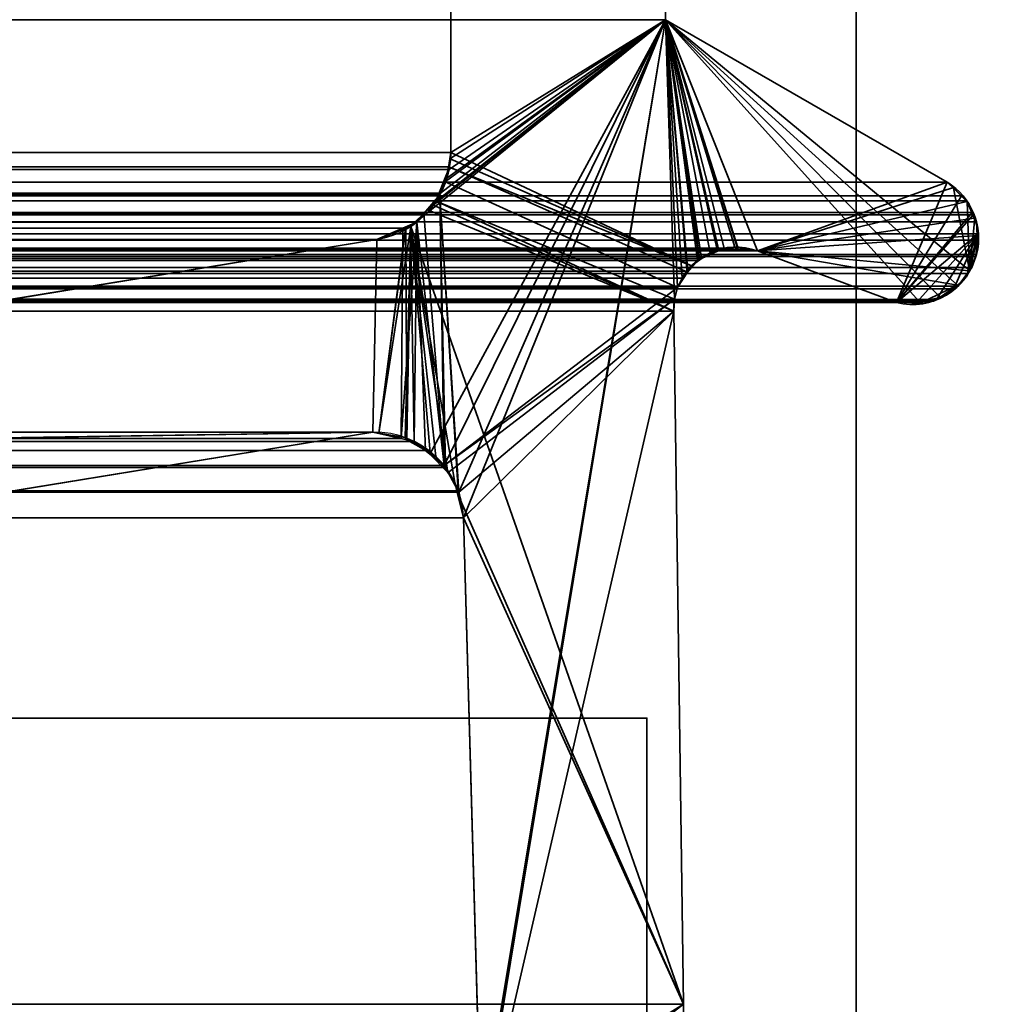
# Model space of a CAD drawing. Header units: millimetres. Extents: x -603 to 3703, y -115 to 193.
# Tile 356 of 656: x 409 to 413.69, y 2.65 to 7.35. Entities that reach past the tile are written whole.
import ezdxf

# ---------------------------------------------------------------- set-up
doc = ezdxf.new("R2010")
doc.units = ezdxf.units.MM
doc.layers.add('151', color=7, linetype='Continuous', true_color=0xffffff)

# ---------------------------------------------------------------- blocks, each defined once
blk = doc.blocks.new('UG_SURFACE_001')
at = {"layer": '151', "color": 252, "linetype": 'Continuous', "lineweight": 35}
for points in [[(603, -18, 2212.25), (603, 174.4, 2212.25), (-603, 174.4, 2212.25), (-603, -18, 2212.25)], [(-453, -18, 2062.2499), (-453, 174.4, 2062.2499), (453, 174.4, 2062.2499), (453, -18, 2062.2499)]]:
    blk.add_3dface(points, dxfattribs=at)
blk = doc.blocks.new('UG_SURFACE_009')
at = {"layer": '151', "color": 252, "linetype": 'Continuous', "lineweight": 35}
for points in [[(-414.5, -29.92, 2023.7501), (414.5, -29.92, 2023.7501), (414.5, 14.42, 2023.7501), (-414.5, 14.42, 2023.7501)], [(-413, -29.92, 2022.2499), (-413, 14.42, 2022.2499), (413, 14.42, 2022.2499), (413, -29.92, 2022.2499)], [(414.5, 14.42, 2023.7501), (414.5, -29.92, 2023.7501), (413, -29.92, 2022.2499), (413, 14.42, 2022.2499)]]:
    blk.add_3dface(points, dxfattribs=at)
blk = doc.blocks.new('UG_SURFACE_010')
at = {"layer": '151', "color": 252, "linetype": 'Continuous', "lineweight": 35}
for points in [[(413, -29.92, 2022.2499), (413, 14.42, 2022.2499), (413, 14.42, -8.75), (413, -29.92, -8.75)], [(414.5, 14.42, -8.75), (414.5, -29.92, -8.75), (413, -29.92, -8.75), (413, 14.42, -8.75)], [(413, 14.42, 2022.2499), (413, -29.92, 2022.2499), (414.5, -29.92, 2023.7501), (414.5, 14.42, 2023.7501)]]:
    blk.add_3dface(points, dxfattribs=at)
blk = doc.blocks.new('UG_SURFACE_011')
at = {"layer": '151', "color": 252, "linetype": 'Continuous', "lineweight": 35}
for points in [[(-397, 4.0145, -7.75), (-412, 4.0145, -7.75), (-412, -24.9528, -7.75), (412, -24.9528, -7.75)], [(397, 4.0145, -8.75), (412, 4.0145, -8.75), (412, -24.9528, -8.75), (-412, -24.9528, -8.75)], [(397, 4.0145, -7.75), (-397, 4.0145, -7.75), (412, -24.9528, -7.75)], [(397, 4.0145, -8.75), (397, 4.0145, -7.75), (412, 4.0145, -7.75), (412, 4.0145, -8.75)], [(412, -24.9528, -7.75), (412, 4.0145, -7.75), (397, 4.0145, -7.75)], [(412, -24.9528, -8.75), (412, 4.0145, -8.75), (412, 4.0145, -7.75), (412, -24.9528, -7.75)]]:
    blk.add_3dface(points, dxfattribs=at)
blk = doc.blocks.new('UG_SURFACE_047')
at = {"layer": '151', "color": 7, "linetype": 'Continuous', "lineweight": 35}
for points in [[(-411.0615, 6.7187, 2020.3116), (-411.0615, 11.8663, 2020.3116), (411.0615, 11.8663, 2020.3116), (411.0615, 6.7187, 2020.3116)], [(411.0615, 6.7187, 2020.3116), (411.0615, 11.8663, 2020.3116), (412.0888, 11.6334, 2021.3387), (412.0888, 7.3541, 2021.3387)], [(412.0888, 7.3541, 2021.3387), (412.0888, 11.6334, 2021.3387), (-412.0888, 11.6334, 2021.3387), (-412.0888, 7.3541, 2021.3387)], [(413.4353, 6.5775, 2022.6853), (412.0888, 7.3541, 2021.3387), (-412.0888, 7.3541, 2021.3387), (-413.4353, 6.5775, 2022.6853)], [(412.0888, 7.3541, 2021.3387), (411.1005, 5.0942, 2020.3505), (411.0099, 6.5167, 2020.2599), (411.013, 6.5252, 2020.263)], [(411.013, 6.5252, 2020.263), (411.0538, 6.638, 2020.3037), (412.0888, 7.3541, 2021.3387)], [(412.0888, 7.3541, 2021.3387), (411.0538, 6.638, 2020.3037), (411.055, 6.6507, 2020.3049), (411.0615, 6.7187, 2020.3116)], [(411.1224, 4.9715, 2020.3724), (411.1005, 5.0942, 2020.3505), (412.0888, 7.3541, 2021.3387)], [(411.2049, 2.0412, 2020.4549), (411.1224, 4.9715, 2020.3724), (412.0888, 7.3541, 2021.3387)], [(411.1882, 1.8784, 2020.4382), (412.0888, 7.3541, 2021.3387), (412.1321, 6.0177, 2021.3821), (412.1284, 5.9608, 2021.3785)], [(412.0888, 7.3541, 2021.3387), (411.1882, 1.8784, 2020.4382), (411.2011, 1.9593, 2020.4511)], [(412.0888, 7.3541, 2021.3387), (411.2011, 1.9593, 2020.4511), (411.2049, 2.0412, 2020.4549)], [(412.0888, 7.3541, 2021.3387), (412.1681, 6.1188, 2021.4181), (412.1465, 6.0731, 2021.3964)], [(412.1465, 6.0731, 2021.3964), (412.1321, 6.0177, 2021.3821), (412.0888, 7.3541, 2021.3387)], [(413.1932, 6.0016, 2022.4433), (412.5291, 6.2483, 2021.7791), (412.0888, 7.3541, 2021.3387), (413.4353, 6.5775, 2022.6853)], [(412.0888, 7.3541, 2021.3387), (412.2416, 6.2033, 2021.4915), (412.1962, 6.151, 2021.4462)], [(412.0888, 7.3541, 2021.3387), (412.3686, 6.2615, 2021.6186), (412.3434, 6.2499, 2021.5933)], [(412.1962, 6.151, 2021.4462), (412.1681, 6.1188, 2021.4181), (412.0888, 7.3541, 2021.3387)], [(412.3434, 6.2499, 2021.5933), (412.2604, 6.2119, 2021.5104), (412.0888, 7.3541, 2021.3387)], [(412.0888, 7.3541, 2021.3387), (412.5291, 6.2483, 2021.7791), (412.4342, 6.2561, 2021.6842)], [(412.2604, 6.2119, 2021.5104), (412.2416, 6.2033, 2021.4915), (412.0888, 7.3541, 2021.3387)], [(412.4342, 6.2561, 2021.6842), (412.3686, 6.2615, 2021.6186), (412.0888, 7.3541, 2021.3387)], [(-411.0516, 6.6518, 2020.3016), (-411.0615, 6.7187, 2020.3116), (411.0615, 6.7187, 2020.3116)], [(411.0615, 6.7187, 2020.3116), (411.055, 6.6507, 2020.3049), (-411.0516, 6.6518, 2020.3016)], [(-411.0516, 6.6518, 2020.3016), (411.055, 6.6507, 2020.3049), (411.0538, 6.638, 2020.3037)], [(-411.0433, 6.596, 2020.2932), (-411.0516, 6.6518, 2020.3016), (411.0538, 6.638, 2020.3037)], [(-411.0109, 6.5274, 2020.2608), (-411.0433, 6.596, 2020.2932), (411.0538, 6.638, 2020.3037)], [(411.0538, 6.638, 2020.3037), (411.013, 6.5252, 2020.263), (-411.0109, 6.5274, 2020.2608)], [(413.4353, 6.5775, 2022.6853), (-413.4353, 6.5775, 2022.6853), (-413.5041, 6.5125, 2022.754), (413.5041, 6.5125, 2022.754)], [(413.4353, 6.5775, 2022.6853), (413.5041, 6.5125, 2022.754), (413.1932, 6.0016, 2022.4433)], [(413.5294, 6.4886, 2022.7795), (413.5041, 6.5125, 2022.754), (-413.5041, 6.5125, 2022.754), (-413.5294, 6.4886, 2022.7795)], [(-410.991, 6.4854, 2020.241), (-411.0109, 6.5274, 2020.2608), (411.013, 6.5252, 2020.263)], [(-410.991, 6.4854, 2020.241), (411.013, 6.5252, 2020.263), (411.0099, 6.5167, 2020.2599)], [(-410.9331, 6.4281, 2020.1831), (-410.991, 6.4854, 2020.241), (411.0099, 6.5167, 2020.2599)], [(411.0099, 6.5167, 2020.2599), (410.9333, 6.4266, 2020.1833), (-410.9331, 6.4281, 2020.1831)], [(410.9333, 6.4266, 2020.1833), (411.0099, 6.5167, 2020.2599), (411.0306, 5.2222, 2020.2806)], [(411.0099, 6.5167, 2020.2599), (411.1005, 5.0942, 2020.3505), (411.0964, 5.1017, 2020.3464)], [(411.0964, 5.1017, 2020.3464), (411.036, 5.2121, 2020.2861), (411.0099, 6.5167, 2020.2599)], [(411.036, 5.2121, 2020.2861), (411.0306, 5.2222, 2020.2806), (411.0099, 6.5167, 2020.2599)], [(413.5041, 6.5125, 2022.754), (413.5294, 6.4886, 2022.7795), (413.5551, 6.4328, 2022.805), (413.1932, 6.0016, 2022.4433)], [(-413.5551, 6.4328, 2022.805), (413.5551, 6.4328, 2022.805), (413.5294, 6.4886, 2022.7795)], [(-413.5294, 6.4886, 2022.7795), (-413.5551, 6.4328, 2022.805), (413.5294, 6.4886, 2022.7795)], [(413.5757, 6.388, 2022.8257), (413.5602, 6.4216, 2022.8102), (-413.5602, 6.4216, 2022.8102), (-413.5757, 6.388, 2022.8257)], [(413.5551, 6.4328, 2022.805), (-413.5551, 6.4328, 2022.805), (-413.5602, 6.4216, 2022.8102), (413.5602, 6.4216, 2022.8102)], [(-410.8693, 6.365, 2020.1192), (-410.9331, 6.4281, 2020.1831), (410.9333, 6.4266, 2020.1833)], [(-410.8693, 6.365, 2020.1192), (410.9333, 6.4266, 2020.1833), (410.8988, 6.386, 2020.1488)], [(411.0306, 5.2222, 2020.2806), (410.8988, 6.386, 2020.1488), (410.9333, 6.4266, 2020.1833)], [(413.1932, 6.0016, 2022.4433), (413.5551, 6.4328, 2022.805), (413.5602, 6.4216, 2022.8102)], [(413.5602, 6.4216, 2022.8102), (413.5757, 6.388, 2022.8257), (413.5822, 6.3309, 2022.8322), (413.1932, 6.0016, 2022.4433)], [(-413.5757, 6.388, 2022.8257), (-413.5822, 6.3309, 2022.8322), (413.5822, 6.3309, 2022.8322)], [(-413.5757, 6.388, 2022.8257), (413.5822, 6.3309, 2022.8322), (413.5757, 6.388, 2022.8257)], [(-410.8335, 6.3511, 2020.0834), (-410.8693, 6.365, 2020.1192), (410.8988, 6.386, 2020.1488)], [(410.8988, 6.386, 2020.1488), (410.832, 6.3568, 2020.082), (-410.8335, 6.3511, 2020.0834)], [(-410.7079, 6.3024, 2019.958), (-410.8335, 6.3511, 2020.0834), (410.832, 6.3568, 2020.082)], [(410.832, 6.3568, 2020.082), (410.7079, 6.3024, 2019.958), (-410.7079, 6.3024, 2019.958)], [(410.8243, 5.3515, 2020.0744), (410.6891, 5.381, 2019.9392), (410.7079, 6.3024, 2019.958), (410.832, 6.3568, 2020.082)], [(410.8988, 6.386, 2020.1488), (410.8867, 5.3379, 2020.1368), (410.8243, 5.3515, 2020.0744)], [(410.832, 6.3568, 2020.082), (410.8988, 6.386, 2020.1488), (410.8243, 5.3515, 2020.0744)], [(410.9405, 5.2946, 2020.1905), (410.8867, 5.3379, 2020.1368), (410.8988, 6.386, 2020.1488)], [(410.8988, 6.386, 2020.1488), (411.0306, 5.2222, 2020.2806), (410.9405, 5.2946, 2020.1905)], [(413.5822, 6.3309, 2022.8322), (-413.5822, 6.3309, 2022.8322), (-413.5858, 6.2992, 2022.8357)], [(413.5858, 6.2992, 2022.8357), (413.5822, 6.3309, 2022.8322), (-413.5858, 6.2992, 2022.8357)], [(413.2929, 6.0053, 2022.543), (413.1932, 6.0016, 2022.4433), (413.5822, 6.3309, 2022.8322)], [(413.3841, 6.0169, 2022.634), (413.3696, 6.0082, 2022.6197), (413.2929, 6.0053, 2022.543), (413.5822, 6.3309, 2022.8322)], [(413.5822, 6.3309, 2022.8322), (413.4675, 6.0671, 2022.7175), (413.3841, 6.0169, 2022.634)], [(413.5324, 6.1402, 2022.7823), (413.4876, 6.0792, 2022.7377), (413.4675, 6.0671, 2022.7175), (413.5822, 6.3309, 2022.8322)], [(413.5728, 6.2213, 2022.8229), (413.5539, 6.1695, 2022.804), (413.5324, 6.1402, 2022.7823), (413.5822, 6.3309, 2022.8322)], [(413.5822, 6.3309, 2022.8322), (413.5858, 6.2992, 2022.8357), (413.5765, 6.2316, 2022.8267), (413.5728, 6.2213, 2022.8229)], [(-413.5858, 6.2992, 2022.8357), (-413.5765, 6.2316, 2022.8267), (413.5765, 6.2316, 2022.8267), (413.5858, 6.2992, 2022.8357)], [(412.5291, 6.2483, 2021.7791), (-412.5291, 6.2483, 2021.7791), (-412.4664, 6.2642, 2021.7164)], [(412.5291, 6.2483, 2021.7791), (-412.4664, 6.2642, 2021.7164), (-412.4352, 6.2596, 2021.6851)], [(-404.4892, 5.2872, 2013.7391), (-410.7079, 6.3024, 2019.958), (410.7079, 6.3024, 2019.958), (404.4892, 5.2872, 2013.7391)], [(404.4892, 5.2872, 2013.7391), (410.7079, 6.3024, 2019.958), (410.6891, 5.381, 2019.9392)], [(413.5765, 6.2316, 2022.8267), (-413.5765, 6.2316, 2022.8267), (-413.5724, 6.2218, 2022.8224)], [(-413.5724, 6.2218, 2022.8224), (413.5728, 6.2213, 2022.8229), (413.5765, 6.2316, 2022.8267)], [(413.5539, 6.1695, 2022.804), (-413.5724, 6.2218, 2022.8224), (-413.5378, 6.1404, 2022.7878)], [(413.5539, 6.1695, 2022.804), (413.5728, 6.2213, 2022.8229), (-413.5724, 6.2218, 2022.8224)], [(412.5291, 6.2483, 2021.7791), (413.1932, 6.0016, 2022.4433), (-413.1932, 6.0016, 2022.4433), (-412.5291, 6.2483, 2021.7791)], [(412.3686, 6.2615, 2021.6186), (-412.4352, 6.2596, 2021.6851), (-412.3428, 6.2462, 2021.5929)], [(412.3686, 6.2615, 2021.6186), (412.4342, 6.2561, 2021.6842), (-412.4352, 6.2596, 2021.6851)], [(-412.4352, 6.2596, 2021.6851), (412.4342, 6.2561, 2021.6842), (412.5291, 6.2483, 2021.7791)], [(-412.3428, 6.2462, 2021.5929), (412.3434, 6.2499, 2021.5933), (412.3686, 6.2615, 2021.6186)], [(412.3434, 6.2499, 2021.5933), (-412.3428, 6.2462, 2021.5929), (-412.3025, 6.2403, 2021.5526)], [(-412.3025, 6.2403, 2021.5526), (412.2604, 6.2119, 2021.5104), (412.3434, 6.2499, 2021.5933)], [(-412.3025, 6.2403, 2021.5526), (-412.262, 6.2093, 2021.512), (412.2604, 6.2119, 2021.5104)], [(413.5539, 6.1695, 2022.804), (-413.5378, 6.1404, 2022.7878), (-413.5346, 6.1372, 2022.7847)], [(-413.5346, 6.1372, 2022.7847), (413.5324, 6.1402, 2022.7823), (413.5539, 6.1695, 2022.804)], [(412.2416, 6.2033, 2021.4915), (412.2604, 6.2119, 2021.5104), (-412.262, 6.2093, 2021.512)], [(412.2416, 6.2033, 2021.4915), (-412.262, 6.2093, 2021.512), (-412.1961, 6.1589, 2021.446)], [(-412.1961, 6.1589, 2021.446), (412.1962, 6.151, 2021.4462), (412.2416, 6.2033, 2021.4915)], [(413.4876, 6.0792, 2022.7377), (413.5324, 6.1402, 2022.7823), (-413.5346, 6.1372, 2022.7847)], [(-413.5346, 6.1372, 2022.7847), (-413.4668, 6.0667, 2022.7168), (413.4675, 6.0671, 2022.7175)], [(413.4675, 6.0671, 2022.7175), (413.4876, 6.0792, 2022.7377), (-413.5346, 6.1372, 2022.7847)], [(-412.1961, 6.1589, 2021.446), (-412.1939, 6.1552, 2021.4438), (412.1962, 6.151, 2021.4462)], [(412.1681, 6.1188, 2021.4181), (-412.1939, 6.1552, 2021.4438), (-412.1465, 6.0731, 2021.3964)], [(412.1681, 6.1188, 2021.4181), (412.1962, 6.151, 2021.4462), (-412.1939, 6.1552, 2021.4438)], [(-412.1465, 6.0731, 2021.3964), (412.1465, 6.0731, 2021.3964), (412.1681, 6.1188, 2021.4181)], [(413.4675, 6.0671, 2022.7175), (-413.4668, 6.0667, 2022.7168), (-413.4479, 6.0471, 2022.6979)], [(413.4675, 6.0671, 2022.7175), (-413.4479, 6.0471, 2022.6979), (-413.385, 6.014, 2022.635)], [(-413.385, 6.014, 2022.635), (413.3841, 6.0169, 2022.634), (413.4675, 6.0671, 2022.7175)], [(412.1321, 6.0177, 2021.3821), (-412.1465, 6.0731, 2021.3964), (-412.1321, 6.0177, 2021.3821)], [(412.1321, 6.0177, 2021.3821), (412.1465, 6.0731, 2021.3964), (-412.1465, 6.0731, 2021.3964)], [(413.3841, 6.0169, 2022.634), (-413.385, 6.014, 2022.635), (-413.3833, 6.0132, 2022.6333)], [(413.3696, 6.0082, 2022.6197), (413.3841, 6.0169, 2022.634), (-413.3833, 6.0132, 2022.6333)], [(-413.3833, 6.0132, 2022.6333), (-413.2925, 6.0044, 2022.5425), (413.2929, 6.0053, 2022.543)], [(413.2929, 6.0053, 2022.543), (413.3696, 6.0082, 2022.6197), (-413.3833, 6.0132, 2022.6333)], [(413.2929, 6.0053, 2022.543), (-413.2925, 6.0044, 2022.5425), (-413.215, 5.9969, 2022.465)], [(413.1932, 6.0016, 2022.4433), (413.2929, 6.0053, 2022.543), (-413.215, 5.9969, 2022.465)], [(-413.215, 5.9969, 2022.465), (-413.1932, 6.0016, 2022.4433), (413.1932, 6.0016, 2022.4433)], [(-412.1321, 6.0177, 2021.3821), (412.1284, 5.9608, 2021.3785), (412.1321, 6.0177, 2021.3821)], [(-412.1321, 6.0177, 2021.3821), (-412.1284, 5.9608, 2021.3785), (412.1284, 5.9608, 2021.3785)], [(412.175, 2.6459, 2021.425), (412.1284, 5.9608, 2021.3785), (-412.1284, 5.9608, 2021.3785), (-412.175, 2.6459, 2021.425)], [(412.1284, 5.9608, 2021.3785), (412.175, 2.6459, 2021.425), (411.1882, 1.8784, 2020.4382)], [(410.8243, 5.3515, 2020.0744), (-410.8243, 5.3515, 2020.0744), (-410.6891, 5.381, 2019.9392), (410.6891, 5.381, 2019.9392)], [(-410.6891, 5.381, 2019.9392), (-401.5852, 3.8982, 2010.8352), (401.5852, 3.8982, 2010.8352), (410.6891, 5.381, 2019.9392)], [(410.6891, 5.381, 2019.9392), (401.5852, 3.8982, 2010.8352), (404.4552, 5.2832, 2013.7053), (404.4892, 5.2872, 2013.7391)], [(410.8867, 5.3379, 2020.1368), (-410.9405, 5.2946, 2020.1905), (-410.8867, 5.3379, 2020.1368)], [(410.8867, 5.3379, 2020.1368), (410.9405, 5.2946, 2020.1905), (-410.9405, 5.2946, 2020.1905)], [(-410.8867, 5.3379, 2020.1368), (-410.8243, 5.3515, 2020.0744), (410.8243, 5.3515, 2020.0744), (410.8867, 5.3379, 2020.1368)], [(-411.0306, 5.2222, 2020.2806), (-410.9405, 5.2946, 2020.1905), (410.9405, 5.2946, 2020.1905), (411.0306, 5.2222, 2020.2806)], [(411.0964, 5.1017, 2020.3464), (-411.0964, 5.1017, 2020.3464), (-411.036, 5.2121, 2020.2861), (411.036, 5.2121, 2020.2861)], [(411.036, 5.2121, 2020.2861), (-411.036, 5.2121, 2020.2861), (-411.0306, 5.2222, 2020.2806)], [(411.0306, 5.2222, 2020.2806), (411.036, 5.2121, 2020.2861), (-411.0306, 5.2222, 2020.2806)], [(411.1224, 4.9715, 2020.3724), (-411.1224, 4.9715, 2020.3724), (-411.1005, 5.0942, 2020.3505)], [(-411.1005, 5.0942, 2020.3505), (-411.0964, 5.1017, 2020.3464), (411.0964, 5.1017, 2020.3464), (411.1005, 5.0942, 2020.3505)], [(411.1005, 5.0942, 2020.3505), (411.1224, 4.9715, 2020.3724), (-411.1005, 5.0942, 2020.3505)], [(-411.2049, 2.0412, 2020.4549), (-411.1224, 4.9715, 2020.3724), (411.1224, 4.9715, 2020.3724), (411.2049, 2.0412, 2020.4549)]]:
    blk.add_3dface(points, dxfattribs=at)
blk = doc.blocks.new('UG_SURFACE_048')
at = {"layer": '151', "color": 7, "linetype": 'Continuous', "lineweight": 35}
for points in [[(412.0888, 11.6334, -8.75), (412.0888, 7.3541, -8.75), (411.0615, 6.7187, -8.75), (411.0615, 11.8663, -8.75)], [(412.0888, 7.3541, 2021.3387), (412.0888, 11.6334, 2021.3387), (411.0615, 11.8663, 2020.3116), (411.0615, 6.7187, 2020.3116)], [(411.0615, 6.7187, 2020.3116), (411.0615, 11.8663, 2020.3116), (411.0615, 11.8663, -8.75), (411.0615, 6.7187, -8.75)], [(412.0888, 7.3541, -8.75), (412.0888, 11.6334, -8.75), (412.0888, 11.6334, 2021.3387), (412.0888, 7.3541, 2021.3387)], [(412.0888, 7.3541, 2021.3387), (410.8693, 6.365, 2020.1192), (410.8867, 5.3379, 2020.1368), (410.962, 5.2773, 2020.2119)], [(410.9517, 6.4465, 2020.2017), (410.8693, 6.365, 2020.1192), (412.0888, 7.3541, 2021.3387)], [(410.9754, 6.4699, 2020.2253), (410.9517, 6.4465, 2020.2017), (412.0888, 7.3541, 2021.3387)], [(410.962, 5.2773, 2020.2119), (411.0306, 5.2222, 2020.2806), (412.0888, 7.3541, 2021.3387)], [(412.0888, 7.3541, 2021.3387), (410.991, 6.4854, 2020.241), (410.9754, 6.4699, 2020.2253)], [(411.0359, 6.5803, 2020.2858), (410.991, 6.4854, 2020.241), (412.0888, 7.3541, 2021.3387)], [(412.1465, 6.0731, 2021.3964), (412.1681, 6.1188, 2021.4181), (412.0888, 7.3541, 2021.3387), (411.0306, 5.2222, 2020.2806)], [(412.0888, 7.3541, 2021.3387), (411.0433, 6.596, 2020.2932), (411.0359, 6.5803, 2020.2858)], [(411.0571, 6.6889, 2020.3071), (411.0433, 6.596, 2020.2932), (412.0888, 7.3541, 2021.3387)], [(412.0888, 7.3541, 2021.3387), (411.0615, 6.7187, 2020.3116), (411.0571, 6.6889, 2020.3071)], [(412.2524, 6.2053, -8.75), (412.2129, 6.1775, -8.75), (411.0615, 6.7187, -8.75), (412.0888, 7.3541, -8.75)], [(413.4353, 6.5775, -8.75), (412.0888, 7.3541, -8.75), (412.0888, 7.3541, 2021.3387), (413.4353, 6.5775, 2022.6853)], [(412.5291, 6.2483, -8.75), (412.0888, 7.3541, -8.75), (413.4353, 6.5775, -8.75)], [(412.0888, 7.3541, -8.75), (412.3017, 6.2399, -8.75), (412.2524, 6.2053, -8.75)], [(412.0888, 7.3541, -8.75), (412.4205, 6.267, -8.75), (412.3373, 6.248, -8.75)], [(412.3373, 6.248, -8.75), (412.3017, 6.2399, -8.75), (412.0888, 7.3541, -8.75)], [(412.0888, 7.3541, -8.75), (412.5291, 6.2483, -8.75), (412.4345, 6.2646, -8.75)], [(412.4345, 6.2646, -8.75), (412.4205, 6.267, -8.75), (412.0888, 7.3541, -8.75)], [(412.0888, 7.3541, 2021.3387), (413.4025, 6.028, 2022.6526), (413.4876, 6.0792, 2022.7377), (413.4889, 6.0809, 2022.7389)], [(412.0888, 7.3541, 2021.3387), (413.3031, 6.0057, 2022.5532), (413.3696, 6.0082, 2022.6197), (413.4025, 6.028, 2022.6526)], [(412.0888, 7.3541, 2021.3387), (412.5291, 6.2483, 2021.7791), (413.1932, 6.0016, 2022.4433), (413.3031, 6.0057, 2022.5532)], [(412.0888, 7.3541, 2021.3387), (412.2501, 6.2071, 2021.5001), (412.3375, 6.2472, 2021.5874)], [(412.0888, 7.3541, 2021.3387), (412.1681, 6.1188, 2021.4181), (412.1915, 6.1456, 2021.4415)], [(413.4889, 6.0809, 2022.7389), (413.5427, 6.1542, 2022.7926), (412.0888, 7.3541, 2021.3387)], [(412.0888, 7.3541, 2021.3387), (412.3686, 6.2615, 2021.6186), (412.4344, 6.2561, 2021.6844)], [(412.0888, 7.3541, 2021.3387), (412.2416, 6.2033, 2021.4915), (412.2501, 6.2071, 2021.5001)], [(412.4344, 6.2561, 2021.6844), (412.5291, 6.2483, 2021.7791), (412.0888, 7.3541, 2021.3387)], [(412.1915, 6.1456, 2021.4415), (412.2416, 6.2033, 2021.4915), (412.0888, 7.3541, 2021.3387)], [(412.3375, 6.2472, 2021.5874), (412.3686, 6.2615, 2021.6186), (412.0888, 7.3541, 2021.3387)], [(413.4657, 6.5488, 2022.7156), (413.4353, 6.5775, 2022.6853), (412.0888, 7.3541, 2021.3387), (413.5427, 6.1542, 2022.7926)], [(411.059, 6.688, -8.75), (411.0559, 6.6496, -8.75), (411.0359, 6.5803, 2020.2858)], [(411.0359, 6.5803, 2020.2858), (411.0433, 6.596, 2020.2932), (411.059, 6.688, -8.75)], [(411.0433, 6.596, 2020.2932), (411.0571, 6.6889, 2020.3071), (411.059, 6.688, -8.75)], [(412.2129, 6.1775, -8.75), (411.0559, 6.6496, -8.75), (411.059, 6.688, -8.75)], [(411.0615, 6.7187, -8.75), (411.059, 6.688, -8.75), (411.0571, 6.6889, 2020.3071)], [(411.0571, 6.6889, 2020.3071), (411.0615, 6.7187, 2020.3116), (411.0615, 6.7187, -8.75)], [(411.059, 6.688, -8.75), (411.0615, 6.7187, -8.75), (412.2129, 6.1775, -8.75)], [(412.1935, 6.1471, -8.75), (412.1465, 6.0731, -8.75), (411.0292, 6.5819, -8.75), (411.0559, 6.6496, -8.75)], [(411.0559, 6.6496, -8.75), (411.0292, 6.5819, -8.75), (411.0359, 6.5803, 2020.2858)], [(411.0559, 6.6496, -8.75), (412.2129, 6.1775, -8.75), (412.1935, 6.1471, -8.75)], [(411.0292, 6.5819, -8.75), (410.9916, 6.4863, -8.75), (410.991, 6.4854, 2020.241)], [(410.991, 6.4854, 2020.241), (411.0359, 6.5803, 2020.2858), (411.0292, 6.5819, -8.75)], [(410.9916, 6.4863, -8.75), (411.0292, 6.5819, -8.75), (412.1465, 6.0731, -8.75), (412.1321, 6.0177, -8.75)], [(413.4353, 6.5775, -8.75), (413.4488, 6.5687, -8.75), (413.4655, 6.5516, -8.75), (412.5291, 6.2483, -8.75)], [(412.5291, 6.2483, -8.75), (413.4655, 6.5516, -8.75), (413.5305, 6.485, -8.75)], [(413.4655, 6.5516, -8.75), (413.4488, 6.5687, -8.75), (413.4353, 6.5775, 2022.6853)], [(413.4353, 6.5775, 2022.6853), (413.4657, 6.5488, 2022.7156), (413.4655, 6.5516, -8.75)], [(413.4488, 6.5687, -8.75), (413.4353, 6.5775, -8.75), (413.4353, 6.5775, 2022.6853)], [(413.5305, 6.485, -8.75), (413.4655, 6.5516, -8.75), (413.4657, 6.5488, 2022.7156)], [(413.4657, 6.5488, 2022.7156), (413.5294, 6.4886, 2022.7795), (413.5305, 6.485, -8.75)], [(413.5309, 6.4854, 2022.7809), (413.5294, 6.4886, 2022.7795), (413.4657, 6.5488, 2022.7156), (413.5427, 6.1542, 2022.7926)], [(412.1284, 5.9608, -8.75), (410.9498, 6.4447, -8.75), (410.9743, 6.4691, -8.75)], [(410.9743, 6.4691, -8.75), (410.9498, 6.4447, -8.75), (410.9517, 6.4465, 2020.2017)], [(410.9517, 6.4465, 2020.2017), (410.9754, 6.4699, 2020.2253), (410.9743, 6.4691, -8.75)], [(410.9743, 6.4691, -8.75), (410.9916, 6.4863, -8.75), (412.1284, 5.9608, -8.75)], [(410.9916, 6.4863, -8.75), (410.9743, 6.4691, -8.75), (410.9754, 6.4699, 2020.2253)], [(410.9754, 6.4699, 2020.2253), (410.991, 6.4854, 2020.241), (410.9916, 6.4863, -8.75)], [(412.1321, 6.0177, -8.75), (412.1284, 5.9608, -8.75), (410.9916, 6.4863, -8.75)], [(413.5305, 6.485, -8.75), (413.5347, 6.4807, -8.75), (413.5646, 6.4048, -8.75), (412.5291, 6.2483, -8.75)], [(413.5294, 6.4886, 2022.7795), (413.5309, 6.4854, 2022.7809), (413.5305, 6.485, -8.75)], [(413.5347, 6.4807, -8.75), (413.5305, 6.485, -8.75), (413.5309, 6.4854, 2022.7809)], [(413.5646, 6.4048, -8.75), (413.5347, 6.4807, -8.75), (413.5309, 6.4854, 2022.7809)], [(413.5309, 6.4854, 2022.7809), (413.5679, 6.405, 2022.8179), (413.5646, 6.4048, -8.75)], [(413.5427, 6.1542, 2022.7926), (413.5679, 6.405, 2022.8179), (413.5309, 6.4854, 2022.7809)], [(410.8693, 6.365, 2020.1192), (410.9517, 6.4465, 2020.2017), (410.9498, 6.4447, -8.75)], [(410.9498, 6.4447, -8.75), (410.8703, 6.3656, -8.75), (410.8693, 6.365, 2020.1192)], [(412.1284, 5.9608, -8.75), (412.175, 2.6459, -8.75), (410.8703, 6.3656, -8.75), (410.9498, 6.4447, -8.75)], [(412.5291, 6.2483, -8.75), (413.5646, 6.4048, -8.75), (413.5813, 6.3623, -8.75), (413.5798, 6.3226, -8.75)], [(413.5832, 6.3218, 2022.8333), (413.5757, 6.388, 2022.8257), (413.5679, 6.405, 2022.8179), (413.5427, 6.1542, 2022.7926)], [(413.5813, 6.3623, -8.75), (413.5646, 6.4048, -8.75), (413.5679, 6.405, 2022.8179)], [(413.5679, 6.405, 2022.8179), (413.5757, 6.388, 2022.8257), (413.5813, 6.3623, -8.75)], [(410.8468, 6.3562, 2020.0968), (410.7079, 6.3024, 2019.958), (410.6891, 5.381, 2019.9392), (410.7177, 5.3748, 2019.9676)], [(410.7176, 5.3764, -8.75), (410.6891, 5.381, -8.75), (410.7079, 6.3024, -8.75), (410.8459, 6.3561, -8.75)], [(410.7079, 6.3024, 2019.958), (410.8468, 6.3562, 2020.0968), (410.8459, 6.3561, -8.75)], [(410.8459, 6.3561, -8.75), (410.7079, 6.3024, -8.75), (410.7079, 6.3024, 2019.958)], [(410.8703, 6.3656, -8.75), (410.8435, 5.3562, -8.75), (410.7176, 5.3764, -8.75)], [(410.8459, 6.3561, -8.75), (410.8703, 6.3656, -8.75), (410.7176, 5.3764, -8.75)], [(410.7177, 5.3748, 2019.9676), (410.8517, 5.3455, 2020.1018), (410.8468, 6.3562, 2020.0968)], [(410.8515, 5.3513, -8.75), (410.8435, 5.3562, -8.75), (410.8703, 6.3656, -8.75)], [(410.8703, 6.3656, -8.75), (410.8459, 6.3561, -8.75), (410.8468, 6.3562, 2020.0968)], [(410.8468, 6.3562, 2020.0968), (410.8693, 6.365, 2020.1192), (410.8703, 6.3656, -8.75)], [(410.8517, 5.3455, 2020.1018), (410.8693, 6.365, 2020.1192), (410.8468, 6.3562, 2020.0968)], [(410.8703, 6.3656, -8.75), (410.9631, 5.2826, -8.75), (410.8515, 5.3513, -8.75)], [(410.8517, 5.3455, 2020.1018), (410.8867, 5.3379, 2020.1368), (410.8693, 6.365, 2020.1192)], [(410.8703, 6.3656, -8.75), (410.9905, 5.2657, -8.75), (410.9631, 5.2826, -8.75)], [(410.8703, 6.3656, -8.75), (411.0816, 5.1408, -8.75), (411.047, 5.1883, -8.75)], [(411.047, 5.1883, -8.75), (410.9905, 5.2657, -8.75), (410.8703, 6.3656, -8.75)], [(411.0944, 5.0879, -8.75), (411.0816, 5.1408, -8.75), (410.8703, 6.3656, -8.75), (412.175, 2.6459, -8.75)], [(413.5798, 6.3226, -8.75), (413.5813, 6.3623, -8.75), (413.5757, 6.388, 2022.8257)], [(413.5757, 6.388, 2022.8257), (413.5832, 6.3218, 2022.8333), (413.5798, 6.3226, -8.75)], [(413.5798, 6.3226, -8.75), (413.5765, 6.2316, -8.75), (413.5405, 6.1534, -8.75), (412.5291, 6.2483, -8.75)], [(413.5832, 6.3218, 2022.8333), (413.5427, 6.1542, 2022.7926), (413.5539, 6.1695, 2022.804), (413.5765, 6.2316, 2022.8267)], [(413.5798, 6.3226, -8.75), (413.5858, 6.2992, 2022.8357), (413.5765, 6.2316, 2022.8267)], [(413.5765, 6.2316, 2022.8267), (413.5765, 6.2316, -8.75), (413.5798, 6.3226, -8.75)], [(413.5765, 6.2316, 2022.8267), (413.5858, 6.2992, 2022.8357), (413.5832, 6.3218, 2022.8333)], [(413.5798, 6.3226, -8.75), (413.5832, 6.3218, 2022.8333), (413.5858, 6.2992, 2022.8357)], [(401.5852, 3.8982, 2010.8352), (410.6891, 5.381, 2019.9392), (410.7079, 6.3024, 2019.958), (404.4892, 5.2872, 2013.7391)], [(404.4892, 5.2872, -8.75), (410.7079, 6.3024, -8.75), (410.6891, 5.381, -8.75)], [(404.4892, 5.2872, 2013.7391), (410.7079, 6.3024, 2019.958), (410.7079, 6.3024, -8.75), (404.4892, 5.2872, -8.75)], [(412.3686, 6.2615, 2021.6186), (412.3373, 6.248, -8.75), (412.4205, 6.267, -8.75)], [(412.4205, 6.267, -8.75), (412.4344, 6.2561, 2021.6844), (412.3686, 6.2615, 2021.6186)], [(412.4205, 6.267, -8.75), (412.4345, 6.2646, -8.75), (412.4344, 6.2561, 2021.6844)], [(412.4344, 6.2561, 2021.6844), (412.4345, 6.2646, -8.75), (412.5291, 6.2483, -8.75)], [(412.3017, 6.2399, -8.75), (412.3375, 6.2472, 2021.5874), (412.2501, 6.2071, 2021.5001)], [(412.2501, 6.2071, 2021.5001), (412.2524, 6.2053, -8.75), (412.3017, 6.2399, -8.75)], [(412.3017, 6.2399, -8.75), (412.3373, 6.248, -8.75), (412.3375, 6.2472, 2021.5874)], [(412.3686, 6.2615, 2021.6186), (412.3375, 6.2472, 2021.5874), (412.3373, 6.248, -8.75)], [(412.5291, 6.2483, -8.75), (412.5291, 6.2483, 2021.7791), (412.4344, 6.2561, 2021.6844)], [(412.5291, 6.2483, -8.75), (413.1932, 6.0016, -8.75), (413.1932, 6.0016, 2022.4433), (412.5291, 6.2483, 2021.7791)], [(413.5405, 6.1534, -8.75), (413.5274, 6.1249, -8.75), (413.4846, 6.0854, -8.75), (412.5291, 6.2483, -8.75)], [(413.3035, 5.9974, -8.75), (413.1932, 6.0016, -8.75), (412.5291, 6.2483, -8.75), (413.4846, 6.0854, -8.75)], [(413.5427, 6.1542, 2022.7926), (413.5405, 6.1534, -8.75), (413.5765, 6.2316, -8.75)], [(413.5765, 6.2316, -8.75), (413.5539, 6.1695, 2022.804), (413.5427, 6.1542, 2022.7926)], [(413.5765, 6.2316, -8.75), (413.5765, 6.2316, 2022.8267), (413.5539, 6.1695, 2022.804)], [(412.2416, 6.2033, 2021.4915), (412.1915, 6.1456, 2021.4415), (412.1935, 6.1471, -8.75)], [(412.2416, 6.2033, 2021.4915), (412.1935, 6.1471, -8.75), (412.2129, 6.1775, -8.75)], [(412.2416, 6.2033, 2021.4915), (412.2129, 6.1775, -8.75), (412.2524, 6.2053, -8.75)], [(412.2524, 6.2053, -8.75), (412.2501, 6.2071, 2021.5001), (412.2416, 6.2033, 2021.4915)], [(412.1681, 6.1188, 2021.4181), (412.1465, 6.0731, -8.75), (412.1935, 6.1471, -8.75)], [(412.1935, 6.1471, -8.75), (412.1915, 6.1456, 2021.4415), (412.1681, 6.1188, 2021.4181)], [(413.4889, 6.0809, 2022.7389), (413.4846, 6.0854, -8.75), (413.5274, 6.1249, -8.75)], [(413.5274, 6.1249, -8.75), (413.5427, 6.1542, 2022.7926), (413.4889, 6.0809, 2022.7389)], [(413.5274, 6.1249, -8.75), (413.5405, 6.1534, -8.75), (413.5427, 6.1542, 2022.7926)], [(412.1681, 6.1188, 2021.4181), (412.1465, 6.0731, 2021.3964), (412.1465, 6.0731, -8.75)], [(413.4028, 6.0261, -8.75), (413.3236, 5.9966, -8.75), (413.3035, 5.9974, -8.75), (413.4846, 6.0854, -8.75)], [(413.4846, 6.0854, -8.75), (413.4876, 6.0792, 2022.7377), (413.4025, 6.028, 2022.6526)], [(413.4025, 6.028, 2022.6526), (413.4325, 6.0372, -8.75), (413.4846, 6.0854, -8.75)], [(413.4846, 6.0854, -8.75), (413.4325, 6.0372, -8.75), (413.4028, 6.0261, -8.75)], [(413.4846, 6.0854, -8.75), (413.4889, 6.0809, 2022.7389), (413.4876, 6.0792, 2022.7377)], [(411.0306, 5.2222, 2020.2806), (412.1321, 6.0177, 2021.3821), (412.1465, 6.0731, 2021.3964)], [(412.1321, 6.0177, -8.75), (412.1465, 6.0731, 2021.3964), (412.1321, 6.0177, 2021.3821)], [(412.1321, 6.0177, -8.75), (412.1465, 6.0731, -8.75), (412.1465, 6.0731, 2021.3964)], [(413.4028, 6.0261, -8.75), (413.4025, 6.028, 2022.6526), (413.3696, 6.0082, 2022.6197)], [(413.4025, 6.028, 2022.6526), (413.4028, 6.0261, -8.75), (413.4325, 6.0372, -8.75)], [(412.1321, 6.0177, 2021.3821), (411.0306, 5.2222, 2020.2806), (411.0489, 5.1885, 2020.299)], [(411.0489, 5.1885, 2020.299), (411.1005, 5.0942, 2020.3505), (412.1284, 5.9608, 2021.3785), (412.1321, 6.0177, 2021.3821)], [(412.1321, 6.0177, 2021.3821), (412.1284, 5.9608, -8.75), (412.1321, 6.0177, -8.75)], [(412.1321, 6.0177, 2021.3821), (412.1284, 5.9608, 2021.3785), (412.1284, 5.9608, -8.75)], [(413.3035, 5.9974, -8.75), (413.3031, 6.0057, 2022.5532), (413.1932, 6.0016, 2022.4433)], [(413.1932, 6.0016, 2022.4433), (413.1932, 6.0016, -8.75), (413.3035, 5.9974, -8.75)], [(413.4028, 6.0261, -8.75), (413.3696, 6.0082, 2022.6197), (413.3031, 6.0057, 2022.5532)], [(413.3031, 6.0057, 2022.5532), (413.3236, 5.9966, -8.75), (413.4028, 6.0261, -8.75)], [(413.3031, 6.0057, 2022.5532), (413.3035, 5.9974, -8.75), (413.3236, 5.9966, -8.75)], [(412.1284, 5.9608, 2021.3785), (411.1005, 5.0942, 2020.3505), (411.1013, 5.0895, 2020.3514), (411.1224, 4.9715, 2020.3724)], [(412.175, 2.6459, 2021.425), (412.1284, 5.9608, 2021.3785), (411.1224, 4.9715, 2020.3724), (411.2049, 2.0412, 2020.4549)], [(412.175, 2.6459, -8.75), (412.1284, 5.9608, -8.75), (412.1284, 5.9608, 2021.3785), (412.175, 2.6459, 2021.425)], [(410.6891, 5.381, -8.75), (401.5852, 3.8982, -8.75), (404.4212, 5.2819, -8.75), (404.4552, 5.2832, -8.75)], [(410.6891, 5.381, 2019.9392), (401.5852, 3.8982, 2010.8352), (401.5852, 3.8982, -8.75), (410.6891, 5.381, -8.75)], [(410.6891, 5.381, -8.75), (404.4552, 5.2832, -8.75), (404.4892, 5.2872, -8.75)], [(410.7176, 5.3764, -8.75), (410.7177, 5.3748, 2019.9676), (410.6891, 5.381, 2019.9392)], [(410.6891, 5.381, 2019.9392), (410.6891, 5.381, -8.75), (410.7176, 5.3764, -8.75)], [(410.7177, 5.3748, 2019.9676), (410.7176, 5.3764, -8.75), (410.8435, 5.3562, -8.75)], [(410.8435, 5.3562, -8.75), (410.8517, 5.3455, 2020.1018), (410.7177, 5.3748, 2019.9676)], [(410.8435, 5.3562, -8.75), (410.8515, 5.3513, -8.75), (410.8517, 5.3455, 2020.1018)], [(410.8517, 5.3455, 2020.1018), (410.8515, 5.3513, -8.75), (410.9631, 5.2826, -8.75)], [(410.9631, 5.2826, -8.75), (410.8867, 5.3379, 2020.1368), (410.8517, 5.3455, 2020.1018)], [(410.9631, 5.2826, -8.75), (410.962, 5.2773, 2020.2119), (410.8867, 5.3379, 2020.1368)], [(410.962, 5.2773, 2020.2119), (410.9631, 5.2826, -8.75), (410.9905, 5.2657, -8.75)], [(411.047, 5.1883, -8.75), (411.0306, 5.2222, 2020.2806), (410.962, 5.2773, 2020.2119)], [(410.962, 5.2773, 2020.2119), (410.9905, 5.2657, -8.75), (411.047, 5.1883, -8.75)], [(411.047, 5.1883, -8.75), (411.0489, 5.1885, 2020.299), (411.0306, 5.2222, 2020.2806)], [(411.0489, 5.1885, 2020.299), (411.047, 5.1883, -8.75), (411.0816, 5.1408, -8.75)], [(411.0816, 5.1408, -8.75), (411.1005, 5.0942, 2020.3505), (411.0489, 5.1885, 2020.299)], [(411.1005, 5.0942, 2020.3505), (411.0816, 5.1408, -8.75), (411.0944, 5.0879, -8.75)], [(411.0944, 5.0879, -8.75), (411.1013, 5.0895, 2020.3514), (411.1005, 5.0942, 2020.3505)], [(411.1013, 5.0895, 2020.3514), (411.0944, 5.0879, -8.75), (411.1224, 4.9715, -8.75)], [(412.175, 2.6459, -8.75), (411.1224, 4.9715, -8.75), (411.0944, 5.0879, -8.75)], [(411.1224, 4.9715, -8.75), (411.1224, 4.9715, 2020.3724), (411.1013, 5.0895, 2020.3514)], [(411.2049, 2.0412, -8.75), (411.1224, 4.9715, -8.75), (412.175, 2.6459, -8.75), (412.175, 2.4846, -8.75)], [(411.2049, 2.0412, 2020.4549), (411.1224, 4.9715, 2020.3724), (411.1224, 4.9715, -8.75), (411.2049, 2.0412, -8.75)]]:
    blk.add_3dface(points, dxfattribs=at)

msp = doc.modelspace()

# ---------------------------------------------------------------- linework, layer by layer
at = {"layer": '151', "linetype": 'Continuous', "lineweight": -3}
for p, q in [((413, -29.92, -8.75), (413, 14.42, -8.75)), ((413, -29.92, 2022.25), (413, 14.42, 2022.25)), ((413, -29.92, 2022.25), (413, 14.42, 2022.25)), ((411.0615, 11.8663, 2020.3115), (411.0615, 6.7187, 2020.3115)), ((411.0615, 11.8663, 2020.3115), (411.0615, 6.7187, 2020.3115)), ((411.0615, 6.7187, -8.75), (411.0615, 11.8663, -8.75)), ((413.4353, 6.5775, 2022.6853), (412.0888, 7.3541, 2021.3388)), ((413.4353, 6.5775, -8.75), (412.0888, 7.3541, -8.75)), ((412.0888, 7.3541, 2021.3388), (413.4353, 6.5775, 2022.6853)), ((-411.0615, 6.7187, 2020.3115), (411.0615, 6.7187, 2020.3115)), ((411.0615, 6.7187, 2020.3115), (411.0615, 6.7187, -8.75)), ((413.4353, 6.5775, 2022.6853), (-413.4353, 6.5775, 2022.6853)), ((413.4353, 6.5775, -8.75), (413.4353, 6.5775, 2022.6853)), ((-410.7079, 6.3024, 2019.9579), (410.7079, 6.3024, 2019.9579)), ((410.7079, 6.3024, 2019.9579), (404.4892, 5.2872, 2013.7392)), ((410.7079, 6.3024, 2019.9579), (404.4892, 5.2872, 2013.7392)), ((404.4892, 5.2872, -8.75), (410.7079, 6.3024, -8.75)), ((410.7079, 6.3024, 2019.9579), (410.7079, 6.3024, -8.75)), ((413.5766, 6.2316, 2022.8266), (-413.5766, 6.2316, 2022.8266)), ((412.5291, 6.2483, 2021.7791), (-412.5291, 6.2483, 2021.7791)), ((412.5291, 6.2483, -8.75), (412.5291, 6.2483, 2021.7791)), ((412.5291, 6.2483, 2021.7791), (413.1932, 6.0016, 2022.4432)), ((412.5291, 6.2483, 2021.7791), (413.1932, 6.0016, 2022.4432)), ((412.5291, 6.2483, -8.75), (413.1932, 6.0016, -8.75)), ((413.5766, 6.2316, -8.75), (413.5766, 6.2316, 2022.8266)), ((412.1465, 6.0731, 2021.3965), (-412.1465, 6.0731, 2021.3965)), ((412.1465, 6.0731, -8.75), (412.1465, 6.0731, 2021.3965)), ((413.1932, 6.0016, 2022.4432), (-413.1932, 6.0016, 2022.4432)), ((413.1932, 6.0016, -8.75), (413.1932, 6.0016, 2022.4432)), ((-412.1284, 5.9608, 2021.3784), (412.1284, 5.9608, 2021.3784)), ((412.175, 2.6459, -8.75), (412.1284, 5.9608, -8.75)), ((412.1284, 5.9608, 2021.3784), (412.175, 2.6459, 2021.425)), ((412.1284, 5.9608, 2021.3784), (412.1284, 5.9608, -8.75)), ((412.175, 2.6459, 2021.425), (412.1284, 5.9608, 2021.3784)), ((-410.6891, 5.381, 2019.9391), (410.6891, 5.381, 2019.9391)), ((401.5852, 3.8982, 2010.8352), (410.6891, 5.381, 2019.9391)), ((410.6891, 5.381, -8.75), (401.5852, 3.8982, -8.75)), ((401.5852, 3.8982, 2010.8352), (410.6891, 5.381, 2019.9391)), ((410.6891, 5.381, 2019.9391), (410.6891, 5.381, -8.75)), ((-411.1224, 4.9715, 2020.3724), (411.1224, 4.9715, 2020.3724)), ((411.1224, 4.9715, 2020.3724), (411.2049, 2.0412, 2020.4549)), ((411.1224, 4.9715, 2020.3724), (411.2049, 2.0412, 2020.4549)), ((411.1224, 4.9715, 2020.3724), (411.1224, 4.9715, -8.75)), ((411.2049, 2.0412, -8.75), (411.1224, 4.9715, -8.75)), ((397, 4.0145, -7.75), (412, 4.0145, -7.75)), ((397, 4.0145, -8.75), (412, 4.0145, -8.75)), ((412, -24.9528, -8.75), (412, 4.0145, -8.75)), ((412, 4.0145, -8.75), (412, 4.0145, -7.75)), ((412, -24.9528, -7.75), (412, 4.0145, -7.75))]:
    msp.add_line(p, q, dxfattribs=at)
for points in [[(411.0615, 6.7187, 2020.3115), (411.0615, 6.512, 2020.3115), (410.9114, 6.3361, 2020.1614), (410.7079, 6.3024, 2019.9579)], [(410.7079, 6.3024, -8.75), (410.9114, 6.3361, -8.75), (411.0615, 6.512, -8.75), (411.0615, 6.7187, -8.75)], [(410.7079, 6.3024, 2019.9579), (410.9114, 6.3361, 2020.1614), (411.0615, 6.512, 2020.3115), (411.0615, 6.7187, 2020.3115)], [(413.5766, 6.2316, -8.75), (413.6098, 6.3654, -8.75), (413.5528, 6.5053, -8.75), (413.4353, 6.5775, -8.75)], [(413.4353, 6.5775, 2022.6853), (413.5528, 6.5053, 2022.8028), (413.6098, 6.3654, 2022.8598), (413.5766, 6.2316, 2022.8266)], [(413.4353, 6.5775, 2022.6853), (413.5528, 6.5053, 2022.8028), (413.6098, 6.3654, 2022.8598), (413.5766, 6.2316, 2022.8266)], [(412.5291, 6.2483, 2021.7791), (412.3751, 6.3056, 2021.6251), (412.2042, 6.227, 2021.4542), (412.1465, 6.0731, 2021.3965)], [(412.1465, 6.0731, -8.75), (412.2042, 6.227, -8.75), (412.3751, 6.3056, -8.75), (412.5291, 6.2483, -8.75)], [(412.5291, 6.2483, 2021.7791), (412.3751, 6.3056, 2021.6251), (412.2042, 6.227, 2021.4542), (412.1465, 6.0731, 2021.3965)], [(413.1932, 6.0016, 2022.4432), (413.3627, 5.9591, 2022.6127), (413.5341, 6.0624, 2022.7841), (413.5766, 6.2316, 2022.8266)], [(413.1932, 6.0016, 2022.4432), (413.3627, 5.9591, 2022.6127), (413.5341, 6.0624, 2022.7841), (413.5766, 6.2316, 2022.8266)], [(413.1932, 6.0016, -8.75), (413.3627, 5.9591, -8.75), (413.5341, 6.0624, -8.75), (413.5766, 6.2316, -8.75)], [(412.1284, 5.9608, 2021.3784), (412.1274, 5.9991, 2021.3774), (412.1334, 6.0369, 2021.3834), (412.1465, 6.0731, 2021.3965)], [(412.1284, 5.9608, 2021.3784), (412.1274, 5.9991, 2021.3774), (412.1334, 6.0369, 2021.3834), (412.1465, 6.0731, 2021.3965)], [(412.1284, 5.9608, -8.75), (412.1274, 5.9991, -8.75), (412.1334, 6.0369, -8.75), (412.1465, 6.0731, -8.75)], [(411.1224, 4.9715, -8.75), (411.1157, 5.204, -8.75), (410.9217, 5.387, -8.75), (410.6891, 5.381, -8.75)], [(411.1224, 4.9715, 2020.3724), (411.1157, 5.204, 2020.3657), (410.9217, 5.387, 2020.1717), (410.6891, 5.381, 2019.9391)], [(411.1224, 4.9715, 2020.3724), (411.1157, 5.204, 2020.3657), (410.9217, 5.387, 2020.1717), (410.6891, 5.381, 2019.9391)]]:
    msp.add_open_spline(points, degree=3, dxfattribs=at)

# ---------------------------------------------------------------- block references
for name in ['UG_SURFACE_001', 'UG_SURFACE_011', 'UG_SURFACE_009', 'UG_SURFACE_010', 'UG_SURFACE_047', 'UG_SURFACE_048']:
    msp.add_blockref(name, (0, 0), dxfattribs=at)

doc.saveas('drawing.dxf')
